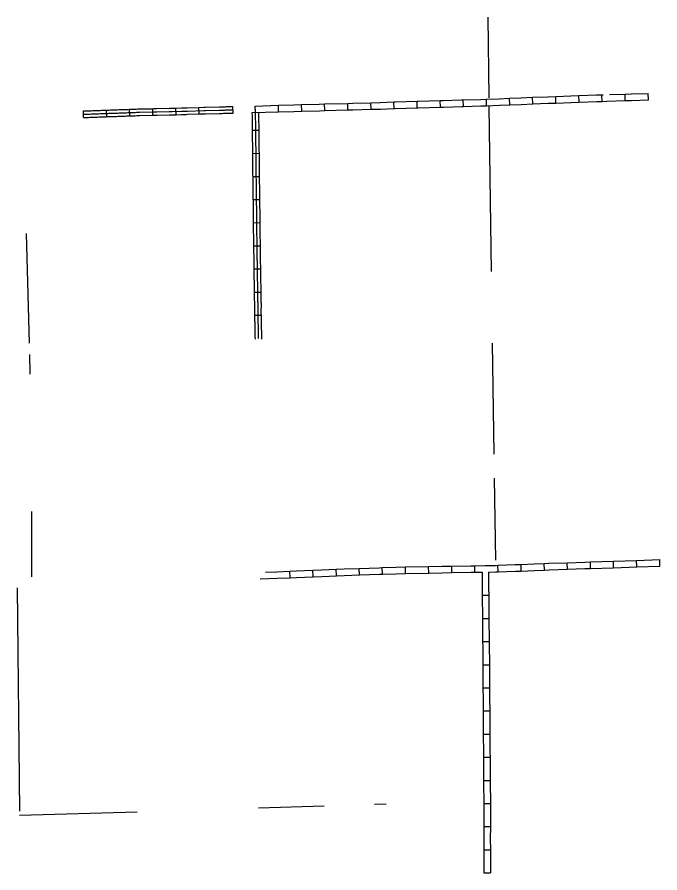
# Model space of a CAD drawing. Extents: x 1127717 to 1741049, y 2026793 to 2244711.
# Drawn here: x 1535187 to 1549864, y 2178160 to 2197692 of the extents above; entities that cross this region are included whole.
import ezdxf

# ---------------------------------------------------------------- set-up
doc = ezdxf.new("R2010")
doc.units = 0
doc.layers.add('32', color=7, linetype='Continuous')
doc.layers.add('5', color=7, linetype='Continuous')

msp = doc.modelspace()

# ---------------------------------------------------------------- linework, layer by layer
at = {"layer": '32'}
for p, q in [((1544324, 2195620), (1544320, 2195770)), ((1544852, 2195636), (1544847, 2195786)), ((1545380, 2195652), (1545375, 2195802)), ((1545908, 2195670), (1545902, 2195820)), ((1546436, 2195690), (1546429, 2195840)), ((1546963, 2195711), (1546957, 2195861)), ((1547491, 2195731), (1547485, 2195881)), ((1548018, 2195751), (1548013, 2195901)), ((1548545, 2195769), (1548541, 2195918)), ((1549073, 2195785), (1549068, 2195935)), ((1549601, 2195802), (1549596, 2195952)), ((1537234, 2195420), (1537228, 2195570)), ((1537762, 2195437), (1537755, 2195587)), ((1538288, 2195452), (1538284, 2195602)), ((1538816, 2195465), (1538812, 2195615)), ((1539344, 2195481), (1539340, 2195631)), ((1540118, 2195500), (1540113, 2195650)), ((1540630, 2195513), (1540625, 2195663)), ((1541157, 2195530), (1541153, 2195680)), ((1541685, 2195546), (1541681, 2195696)), ((1542213, 2195559), (1542209, 2195709)), ((1542740, 2195573), (1542736, 2195723)), ((1543268, 2195588), (1543264, 2195738)), ((1543797, 2195605), (1543791, 2195755)), ((1536706, 2195399), (1536700, 2195549)), ((1540712, 2195105), (1540562, 2195104)), ((1540718, 2194578), (1540568, 2194575)), ((1540724, 2194050), (1540574, 2194047)), ((1540730, 2193522), (1540580, 2193519)), ((1540659, 2193200), (1540659, 2193200)), ((1540736, 2192993), (1540586, 2192992)), ((1540743, 2192465), (1540593, 2192464)), ((1540750, 2191937), (1540600, 2191937)), ((1540757, 2191410), (1540607, 2191408)), ((1540764, 2190883), (1540614, 2190879)), ((1547226, 2185071), (1547219, 2185221)), ((1547753, 2185090), (1547748, 2185240)), ((1548281, 2185109), (1548276, 2185258)), ((1548808, 2185126), (1548803, 2185276)), ((1549336, 2185143), (1549331, 2185293)), ((1549864, 2185161), (1549859, 2185311)), ((1541421, 2184896), (1541414, 2185046)), ((1541948, 2184919), (1541942, 2185069)), ((1542476, 2184940), (1542470, 2185090)), ((1543003, 2184959), (1542998, 2185109)), ((1543531, 2184978), (1543525, 2185128)), ((1544057, 2184993), (1544054, 2185143)), ((1544585, 2185003), (1544582, 2185153)), ((1545113, 2185012), (1545110, 2185162)), ((1545640, 2185021), (1545639, 2185171)), ((1546170, 2185031), (1546165, 2185181)), ((1546698, 2185050), (1546693, 2185200)), ((1545806, 2184495), (1545956, 2184496)), ((1545811, 2183967), (1545961, 2183968)), ((1545817, 2183439), (1545967, 2183441)), ((1545821, 2182911), (1545971, 2182912)), ((1545823, 2182383), (1545973, 2182384)), ((1545828, 2181855), (1545978, 2181856)), ((1545832, 2181327), (1545982, 2181328)), ((1545835, 2180799), (1545985, 2180800)), ((1545837, 2180272), (1545987, 2180272)), ((1545844, 2179744), (1545994, 2179744)), ((1545843, 2179216), (1545993, 2179215)), ((1545845, 2178687), (1545995, 2178689)), ((1545846, 2178160), (1545996, 2178160))]:
    msp.add_line(p, q, dxfattribs=at)
for points in [[(1543791, 2195755), (1543816, 2195756), (1544320, 2195770)], [(1544320, 2195770), (1544341, 2195771), (1544847, 2195786)], [(1544847, 2195786), (1544917, 2195788), (1545335, 2195800), (1545375, 2195802)], [(1545375, 2195802), (1545772, 2195815), (1545902, 2195820)], [(1545902, 2195820), (1546193, 2195830), (1546429, 2195840)], [(1546429, 2195840), (1546688, 2195850), (1546957, 2195861)], [(1546957, 2195861), (1547305, 2195874), (1547485, 2195881)], [(1547485, 2195881), (1548007, 2195901), (1548013, 2195901)], [(1548013, 2195901), (1548420, 2195915), (1548565, 2195919)], [(1548018, 2195751), (1548425, 2195765), (1548545, 2195769)], [(1548545, 2195769), (1548649, 2195771), (1549073, 2195785)], [(1548715, 2195923), (1549068, 2195935)], [(1549068, 2195935), (1549208, 2195939), (1549596, 2195952)], [(1549073, 2195785), (1549213, 2195789), (1549601, 2195802)], [(1536700, 2195549), (1536710, 2195550), (1536743, 2195551), (1536776, 2195552), (1536809, 2195553), (1536842, 2195555), (1536876, 2195556), (1536910, 2195557), (1536943, 2195558), (1536977, 2195560), (1537011, 2195561), (1537046, 2195562), (1537080, 2195564), (1537114, 2195565), (1537147, 2195566), (1537181, 2195568), (1537214, 2195569), (1537228, 2195570)], [(1536703, 2195474), (1536713, 2195475), (1536746, 2195476), (1536779, 2195477), (1536812, 2195478), (1536845, 2195480), (1536879, 2195481), (1536912, 2195482), (1536946, 2195483), (1536980, 2195485), (1537015, 2195486), (1537049, 2195488), (1537083, 2195489), (1537116, 2195490), (1537150, 2195491), (1537184, 2195493), (1537217, 2195494), (1537251, 2195495), (1537285, 2195497), (1537318, 2195497), (1537351, 2195498), (1537384, 2195500), (1537418, 2195501), (1537451, 2195502), (1537484, 2195503), (1537517, 2195505), (1537550, 2195506), (1537583, 2195507), (1537615, 2195508), (1537648, 2195509), (1537681, 2195510), (1537714, 2195511), (1537747, 2195512), (1537781, 2195513), (1537815, 2195515), (1537849, 2195516), (1537882, 2195517), (1537915, 2195519), (1537948, 2195520), (1537981, 2195521), (1538312, 2195528), (1538347, 2195529), (1538381, 2195529), (1538660, 2195536), (1538696, 2195537), (1538731, 2195538), (1538940, 2195543), (1538974, 2195544), (1539008, 2195545), (1539042, 2195547), (1539076, 2195548), (1539452, 2195559), (1539486, 2195560), (1539808, 2195568), (1539838, 2195569), (1539867, 2195570), (1539895, 2195571), (1539922, 2195571), (1539948, 2195572), (1539973, 2195573), (1539997, 2195573), (1540019, 2195573), (1540041, 2195574), (1540061, 2195574), (1540080, 2195574), (1540097, 2195575), (1540115, 2195575)], [(1537228, 2195570), (1537248, 2195570), (1537282, 2195571), (1537316, 2195572), (1537349, 2195573), (1537381, 2195575), (1537414, 2195576), (1537448, 2195577), (1537481, 2195578), (1537514, 2195580), (1537547, 2195581), (1537580, 2195582), (1537613, 2195583), (1537646, 2195584), (1537679, 2195585), (1537712, 2195586), (1537745, 2195587), (1537755, 2195587)], [(1537755, 2195587), (1537777, 2195588), (1537812, 2195590), (1537846, 2195591), (1537879, 2195592), (1537913, 2195594), (1537946, 2195595), (1537979, 2195596), (1538284, 2195602)], [(1538284, 2195602), (1538311, 2195603), (1538345, 2195604), (1538379, 2195604), (1538658, 2195611), (1538694, 2195612), (1538729, 2195613), (1538812, 2195615)], [(1538812, 2195615), (1538938, 2195618), (1538971, 2195619), (1539005, 2195620), (1539039, 2195622), (1539073, 2195623), (1539340, 2195631)], [(1539340, 2195631), (1539450, 2195634), (1539484, 2195635), (1539806, 2195643), (1539836, 2195644), (1539865, 2195645), (1539867, 2195645)], [(1539867, 2195645), (1539893, 2195645), (1539920, 2195646), (1539946, 2195647), (1539971, 2195648), (1539995, 2195648), (1540018, 2195648), (1540039, 2195649), (1540059, 2195649), (1540078, 2195649), (1540095, 2195650), (1540113, 2195650)], [(1540625, 2195663), (1541153, 2195680)], [(1540659, 2193200), (1540659, 2193234), (1540658, 2193268), (1540658, 2193303), (1540657, 2193337), (1540657, 2193372), (1540656, 2193407), (1540656, 2193441), (1540656, 2193475), (1540656, 2193510), (1540655, 2193545), (1540654, 2193579), (1540653, 2193614), (1540653, 2193648), (1540653, 2193683), (1540652, 2193717), (1540652, 2193752), (1540652, 2193786), (1540651, 2193821), (1540651, 2193855), (1540650, 2193889), (1540650, 2193923), (1540650, 2193957), (1540650, 2193990), (1540649, 2194022), (1540649, 2194054), (1540648, 2194085), (1540648, 2194115), (1540648, 2194145), (1540647, 2194175), (1540647, 2194205), (1540646, 2194234), (1540646, 2194265), (1540645, 2194295), (1540645, 2194327), (1540644, 2194358), (1540645, 2194389), (1540645, 2194420), (1540644, 2194451), (1540644, 2194481), (1540644, 2194511), (1540644, 2194541), (1540643, 2194572), (1540643, 2194603), (1540642, 2194634), (1540642, 2194664), (1540642, 2194695), (1540642, 2194727), (1540641, 2194758), (1540641, 2194789), (1540641, 2194820), (1540640, 2194851), (1540639, 2194883), (1540638, 2194914), (1540638, 2194945), (1540638, 2194976), (1540638, 2195008), (1540638, 2195040), (1540638, 2195072), (1540637, 2195103), (1540637, 2195134), (1540636, 2195165), (1540636, 2195196), (1540636, 2195227), (1540636, 2195257), (1540635, 2195288), (1540635, 2195319), (1540634, 2195349), (1540633, 2195379), (1540633, 2195409), (1540633, 2195438), (1540632, 2195467), (1540632, 2195493), (1540631, 2195517), (1540630, 2195537), (1540630, 2195552), (1540627, 2195588)], [(1541153, 2195680), (1541504, 2195691), (1541681, 2195696)], [(1541681, 2195696), (1542085, 2195706), (1542209, 2195709)], [(1542209, 2195709), (1542736, 2195723)], [(1542213, 2195559), (1542740, 2195573)], [(1542736, 2195723), (1542849, 2195726), (1543264, 2195738)], [(1542740, 2195573), (1542853, 2195577), (1543268, 2195588)], [(1543264, 2195738), (1543480, 2195744), (1543791, 2195755)], [(1543268, 2195588), (1543485, 2195594), (1543797, 2195605)], [(1543797, 2195605), (1543821, 2195606), (1544324, 2195620)], [(1544324, 2195620), (1544346, 2195621), (1544852, 2195636)], [(1544852, 2195636), (1544921, 2195638), (1545340, 2195650), (1545380, 2195652)], [(1545380, 2195652), (1545777, 2195665), (1545908, 2195670)], [(1545908, 2195670), (1546199, 2195680), (1546436, 2195690)], [(1546436, 2195690), (1546694, 2195700), (1546963, 2195711)], [(1546963, 2195711), (1547311, 2195724), (1547491, 2195731)], [(1547491, 2195731), (1548013, 2195751), (1548018, 2195751)], [(1536706, 2195399), (1536715, 2195400), (1536748, 2195401), (1536781, 2195402), (1536815, 2195403), (1536848, 2195405), (1536881, 2195406), (1536915, 2195407), (1536949, 2195408), (1536983, 2195410), (1537018, 2195411), (1537052, 2195413), (1537085, 2195414), (1537119, 2195415), (1537153, 2195416), (1537187, 2195418), (1537221, 2195419), (1537234, 2195420)], [(1537234, 2195420), (1537254, 2195421), (1537287, 2195422), (1537320, 2195423), (1537354, 2195423), (1537387, 2195425), (1537421, 2195426), (1537453, 2195427), (1537486, 2195429), (1537519, 2195430), (1537552, 2195431), (1537585, 2195432), (1537618, 2195433), (1537651, 2195434), (1537683, 2195435), (1537716, 2195436), (1537750, 2195437), (1537762, 2195437)], [(1537762, 2195437), (1537784, 2195438), (1537818, 2195440), (1537852, 2195441), (1537885, 2195442), (1537918, 2195444), (1537951, 2195445), (1537983, 2195446), (1538288, 2195452)], [(1538288, 2195452), (1538314, 2195453), (1538348, 2195454), (1538382, 2195454), (1538662, 2195461), (1538697, 2195462), (1538732, 2195463), (1538816, 2195465)], [(1538816, 2195465), (1538942, 2195468), (1538977, 2195469), (1539012, 2195471), (1539045, 2195472), (1539078, 2195473), (1539344, 2195481)], [(1539344, 2195481), (1539454, 2195484), (1539488, 2195485), (1539811, 2195493), (1539841, 2195494), (1539869, 2195495), (1539872, 2195495)], [(1539872, 2195495), (1539897, 2195496), (1539924, 2195496), (1539950, 2195497), (1539974, 2195498), (1539998, 2195498), (1540020, 2195498), (1540042, 2195499), (1540062, 2195499), (1540082, 2195499), (1540099, 2195500), (1540117, 2195500)], [(1540557, 2195511), (1541157, 2195530)], [(1540562, 2195104), (1540562, 2195133), (1540561, 2195164), (1540561, 2195195), (1540561, 2195226), (1540561, 2195256), (1540560, 2195287), (1540560, 2195317), (1540559, 2195347), (1540558, 2195378), (1540558, 2195408), (1540558, 2195437), (1540557, 2195511)], [(1540712, 2195105), (1540712, 2195136), (1540711, 2195167), (1540711, 2195197), (1540711, 2195227), (1540711, 2195258), (1540710, 2195289), (1540710, 2195320), (1540709, 2195350), (1540708, 2195380), (1540708, 2195410), (1540708, 2195439), (1540707, 2195468), (1540707, 2195516)], [(1541157, 2195530), (1541508, 2195541), (1541685, 2195546)], [(1541685, 2195546), (1542089, 2195556), (1542213, 2195559)], [(1540568, 2194575), (1540568, 2194601), (1540567, 2194633), (1540567, 2194664), (1540567, 2194695), (1540567, 2194726), (1540566, 2194758), (1540566, 2194788), (1540566, 2194819), (1540565, 2194849), (1540564, 2194881), (1540563, 2194913), (1540563, 2194944), (1540563, 2194976), (1540563, 2195008), (1540563, 2195040), (1540563, 2195071), (1540562, 2195102), (1540562, 2195104)], [(1540718, 2194578), (1540718, 2194604), (1540717, 2194634), (1540717, 2194665), (1540717, 2194696), (1540717, 2194727), (1540716, 2194758), (1540716, 2194790), (1540716, 2194822), (1540715, 2194853), (1540714, 2194885), (1540713, 2194915), (1540713, 2194946), (1540713, 2194977), (1540713, 2195008), (1540713, 2195040), (1540713, 2195072), (1540712, 2195104), (1540712, 2195105)], [(1540574, 2194047), (1540574, 2194052), (1540573, 2194084), (1540573, 2194114), (1540573, 2194145), (1540572, 2194174), (1540572, 2194204), (1540571, 2194234), (1540571, 2194263), (1540570, 2194294), (1540570, 2194325), (1540569, 2194358), (1540570, 2194389), (1540570, 2194419), (1540569, 2194450), (1540569, 2194480), (1540569, 2194511), (1540569, 2194541), (1540568, 2194571), (1540568, 2194575)], [(1540724, 2194050), (1540724, 2194055), (1540723, 2194086), (1540723, 2194116), (1540723, 2194146), (1540722, 2194176), (1540722, 2194206), (1540721, 2194235), (1540721, 2194266), (1540720, 2194297), (1540720, 2194328), (1540719, 2194358), (1540720, 2194389), (1540720, 2194421), (1540719, 2194451), (1540719, 2194481), (1540719, 2194511), (1540719, 2194542), (1540718, 2194573), (1540718, 2194578)], [(1540580, 2193519), (1540580, 2193543), (1540579, 2193578), (1540578, 2193613), (1540578, 2193648), (1540578, 2193682), (1540577, 2193717), (1540577, 2193751), (1540577, 2193785), (1540576, 2193819), (1540576, 2193854), (1540575, 2193888), (1540575, 2193923), (1540575, 2193957), (1540575, 2193989), (1540574, 2194021), (1540574, 2194047)], [(1540730, 2193522), (1540730, 2193546), (1540729, 2193581), (1540728, 2193615), (1540728, 2193649), (1540728, 2193684), (1540727, 2193718), (1540727, 2193752), (1540727, 2193787), (1540726, 2193822), (1540726, 2193856), (1540725, 2193890), (1540725, 2193924), (1540725, 2193957), (1540725, 2193990), (1540724, 2194023), (1540724, 2194050)], [(1540586, 2192992), (1540584, 2193199), (1540584, 2193234), (1540583, 2193268), (1540583, 2193302), (1540582, 2193336), (1540582, 2193371), (1540581, 2193406), (1540581, 2193441), (1540581, 2193475), (1540581, 2193509), (1540580, 2193519)], [(1540736, 2192993), (1540734, 2193201), (1540734, 2193235), (1540733, 2193269), (1540733, 2193304), (1540732, 2193338), (1540732, 2193373), (1540731, 2193408), (1540731, 2193442), (1540731, 2193476), (1540731, 2193511), (1540730, 2193522)], [(1540702, 2190353), (1540702, 2190366), (1540701, 2190384), (1540701, 2190403), (1540700, 2190423), (1540699, 2190443), (1540699, 2190464), (1540698, 2190486), (1540698, 2190508), (1540697, 2190531), (1540696, 2190553), (1540696, 2190576), (1540695, 2190599), (1540695, 2190623), (1540695, 2190647), (1540695, 2190672), (1540694, 2190698), (1540694, 2190723), (1540693, 2190748), (1540692, 2190774), (1540691, 2190799), (1540690, 2190826), (1540690, 2190852), (1540689, 2190879), (1540689, 2190906), (1540688, 2190933), (1540688, 2190960), (1540688, 2190987), (1540688, 2191014), (1540688, 2191041), (1540689, 2191068), (1540690, 2191095), (1540690, 2191123), (1540689, 2191149), (1540688, 2191176), (1540687, 2191204), (1540686, 2191231), (1540685, 2191258), (1540685, 2191285), (1540684, 2191313), (1540684, 2191341), (1540683, 2191369), (1540682, 2191397), (1540682, 2191424), (1540682, 2191452), (1540682, 2191480), (1540681, 2191507), (1540681, 2191535), (1540681, 2191563), (1540681, 2191590), (1540680, 2191618), (1540680, 2191646), (1540679, 2191674), (1540678, 2191702), (1540677, 2191729), (1540677, 2191755), (1540676, 2191780), (1540676, 2191804), (1540675, 2191828), (1540675, 2191851), (1540675, 2191874), (1540675, 2191898), (1540675, 2191923), (1540675, 2191949), (1540674, 2191976), (1540674, 2192003), (1540674, 2192031), (1540673, 2192060), (1540673, 2192089), (1540673, 2192119), (1540672, 2192148), (1540672, 2192178), (1540672, 2192209), (1540671, 2192239), (1540671, 2192270), (1540670, 2192300), (1540670, 2192331), (1540670, 2192362), (1540669, 2192392), (1540668, 2192423), (1540668, 2192454), (1540668, 2192484), (1540667, 2192515), (1540667, 2192545), (1540666, 2192576), (1540666, 2192607), (1540665, 2192638), (1540665, 2192669), (1540664, 2192701), (1540664, 2192733), (1540663, 2192765), (1540663, 2192797), (1540659, 2193200)], [(1540593, 2192464), (1540593, 2192483), (1540592, 2192514), (1540592, 2192544), (1540591, 2192575), (1540591, 2192605), (1540590, 2192636), (1540590, 2192668), (1540589, 2192700), (1540589, 2192731), (1540588, 2192763), (1540588, 2192796), (1540586, 2192992)], [(1540743, 2192465), (1540743, 2192485), (1540742, 2192516), (1540742, 2192546), (1540741, 2192578), (1540741, 2192609), (1540740, 2192639), (1540740, 2192670), (1540739, 2192702), (1540739, 2192734), (1540738, 2192766), (1540738, 2192798), (1540736, 2192993)], [(1540600, 2191937), (1540600, 2191949), (1540599, 2191975), (1540599, 2192003), (1540599, 2192031), (1540598, 2192059), (1540598, 2192088), (1540598, 2192118), (1540597, 2192148), (1540597, 2192178), (1540597, 2192208), (1540596, 2192238), (1540596, 2192269), (1540595, 2192299), (1540595, 2192330), (1540595, 2192361), (1540594, 2192391), (1540593, 2192422), (1540593, 2192453), (1540593, 2192464)], [(1540750, 2191937), (1540750, 2191949), (1540749, 2191977), (1540749, 2192004), (1540749, 2192032), (1540748, 2192061), (1540748, 2192090), (1540748, 2192119), (1540747, 2192149), (1540747, 2192179), (1540747, 2192210), (1540746, 2192240), (1540746, 2192271), (1540745, 2192302), (1540745, 2192332), (1540745, 2192362), (1540744, 2192394), (1540743, 2192424), (1540743, 2192454), (1540743, 2192465)], [(1540607, 2191408), (1540607, 2191424), (1540607, 2191451), (1540607, 2191479), (1540606, 2191507), (1540606, 2191534), (1540606, 2191562), (1540606, 2191590), (1540605, 2191617), (1540605, 2191645), (1540604, 2191672), (1540603, 2191699), (1540602, 2191726), (1540602, 2191753), (1540601, 2191779), (1540601, 2191803), (1540600, 2191826), (1540600, 2191850), (1540600, 2191874), (1540600, 2191898), (1540600, 2191923), (1540600, 2191937)], [(1540757, 2191410), (1540757, 2191425), (1540757, 2191453), (1540757, 2191480), (1540756, 2191508), (1540756, 2191536), (1540756, 2191563), (1540756, 2191591), (1540755, 2191620), (1540755, 2191648), (1540754, 2191676), (1540753, 2191704), (1540752, 2191731), (1540752, 2191756), (1540751, 2191781), (1540751, 2191806), (1540750, 2191830), (1540750, 2191852), (1540750, 2191874), (1540750, 2191898), (1540750, 2191923), (1540750, 2191937)], [(1540614, 2190879), (1540614, 2190904), (1540613, 2190932), (1540613, 2190959), (1540613, 2190986), (1540613, 2191015), (1540613, 2191043), (1540614, 2191070), (1540615, 2191097), (1540615, 2191122), (1540614, 2191146), (1540613, 2191173), (1540612, 2191201), (1540611, 2191228), (1540610, 2191256), (1540610, 2191284), (1540609, 2191312), (1540609, 2191339), (1540608, 2191367), (1540607, 2191395), (1540607, 2191408)], [(1540764, 2190883), (1540763, 2190907), (1540763, 2190934), (1540763, 2190960), (1540763, 2190987), (1540763, 2191013), (1540763, 2191039), (1540764, 2191066), (1540765, 2191094), (1540765, 2191123), (1540764, 2191153), (1540763, 2191180), (1540762, 2191207), (1540761, 2191233), (1540760, 2191260), (1540760, 2191286), (1540759, 2191313), (1540759, 2191342), (1540758, 2191371), (1540757, 2191398), (1540757, 2191410)], [(1540627, 2190340), (1540627, 2190364), (1540626, 2190382), (1540626, 2190400), (1540625, 2190420), (1540624, 2190441), (1540624, 2190463), (1540623, 2190485), (1540623, 2190506), (1540622, 2190528), (1540621, 2190551), (1540621, 2190574), (1540620, 2190598), (1540620, 2190622), (1540620, 2190647), (1540620, 2190671), (1540619, 2190696), (1540619, 2190722), (1540618, 2190746), (1540618, 2190770), (1540616, 2190796), (1540615, 2190824), (1540615, 2190850), (1540614, 2190877), (1540614, 2190879)], [(1540777, 2190345), (1540774, 2190466), (1540773, 2190488), (1540773, 2190510), (1540772, 2190533), (1540771, 2190555), (1540771, 2190577), (1540770, 2190600), (1540770, 2190623), (1540770, 2190648), (1540770, 2190674), (1540769, 2190699), (1540769, 2190724), (1540768, 2190750), (1540767, 2190777), (1540766, 2190802), (1540765, 2190827), (1540765, 2190854), (1540764, 2190881), (1540764, 2190883)], [(1546693, 2185200), (1546996, 2185210), (1547219, 2185221)], [(1547219, 2185221), (1547325, 2185226), (1547748, 2185240)], [(1547748, 2185240), (1548148, 2185254), (1548276, 2185258)], [(1548276, 2185258), (1548803, 2185276)], [(1548803, 2185276), (1549331, 2185293)], [(1549331, 2185293), (1549859, 2185311)], [(1540855, 2185024), (1541119, 2185033), (1541414, 2185046)], [(1541414, 2185046), (1541564, 2185052), (1541942, 2185069)], [(1541942, 2185069), (1542139, 2185077), (1542470, 2185090)], [(1542470, 2185090), (1542652, 2185096), (1542998, 2185109)], [(1542998, 2185109), (1543455, 2185125), (1543525, 2185128)], [(1543525, 2185128), (1543833, 2185139), (1544054, 2185143)], [(1544054, 2185143), (1544582, 2185153)], [(1544582, 2185153), (1544889, 2185158), (1545110, 2185162)], [(1545110, 2185162), (1545549, 2185170), (1545639, 2185171)], [(1545113, 2185012), (1545551, 2185020), (1545640, 2185021)], [(1545639, 2185171), (1545875, 2185174), (1546109, 2185179), (1546165, 2185181)], [(1545640, 2185021), (1545802, 2185023)], [(1545802, 2185023), (1545804, 2184654), (1545806, 2184495)], [(1545952, 2185025), (1546114, 2185029), (1546170, 2185031)], [(1545952, 2185025), (1545954, 2184656), (1545956, 2184496)], [(1546165, 2185181), (1546560, 2185195), (1546693, 2185200)], [(1546170, 2185031), (1546565, 2185045), (1546698, 2185050)], [(1546698, 2185050), (1547002, 2185060), (1547226, 2185071)], [(1547226, 2185071), (1547332, 2185076), (1547753, 2185090)], [(1547753, 2185090), (1548153, 2185104), (1548281, 2185109)], [(1548281, 2185109), (1548808, 2185126)], [(1548808, 2185126), (1549336, 2185143)], [(1549336, 2185143), (1549864, 2185161)], [(1540739, 2184871), (1541124, 2184883), (1541421, 2184896)], [(1541421, 2184896), (1541570, 2184902), (1541948, 2184919)], [(1541948, 2184919), (1542145, 2184927), (1542476, 2184940)], [(1542476, 2184940), (1542658, 2184947), (1543003, 2184959)], [(1543003, 2184959), (1543460, 2184975), (1543531, 2184978)], [(1543531, 2184978), (1543837, 2184989), (1544057, 2184993)], [(1544057, 2184993), (1544585, 2185003)], [(1544585, 2185003), (1544892, 2185008), (1545113, 2185012)], [(1545806, 2184495), (1545811, 2183967)], [(1545956, 2184496), (1545961, 2183968)], [(1545811, 2183967), (1545811, 2183962), (1545817, 2183439)], [(1545961, 2183968), (1545961, 2183963), (1545967, 2183441)], [(1545817, 2183439), (1545818, 2183321), (1545820, 2182974), (1545821, 2182911)], [(1545967, 2183441), (1545968, 2183322), (1545970, 2182975), (1545971, 2182912)], [(1545821, 2182911), (1545823, 2182466), (1545823, 2182383)], [(1545971, 2182912), (1545973, 2182467), (1545973, 2182384)], [(1545823, 2182383), (1545825, 2182142), (1545828, 2181855)], [(1545973, 2182384), (1545975, 2182143), (1545978, 2181856)], [(1545828, 2181855), (1545832, 2181327)], [(1545978, 2181856), (1545982, 2181328)], [(1545832, 2181327), (1545832, 2181320), (1545834, 2180908), (1545835, 2180799)], [(1545982, 2181328), (1545982, 2181321), (1545984, 2180908), (1545985, 2180800)], [(1545835, 2180799), (1545837, 2180544), (1545837, 2180272)], [(1545985, 2180800), (1545987, 2180545), (1545987, 2180272)], [(1545837, 2180272), (1545837, 2180159), (1545844, 2179815), (1545844, 2179744)], [(1545987, 2180272), (1545987, 2180161), (1545994, 2179816), (1545994, 2179744)], [(1545844, 2179744), (1545844, 2179352), (1545843, 2179216)], [(1545994, 2179744), (1545994, 2179352), (1545993, 2179215)], [(1545843, 2179216), (1545841, 2178934), (1545845, 2178687)], [(1545993, 2179215), (1545991, 2178935), (1545995, 2178689)], [(1545845, 2178687), (1545846, 2178629), (1545846, 2178383), (1545846, 2178160)], [(1545995, 2178689), (1545996, 2178630), (1545996, 2178383), (1545996, 2178160)]]:
    msp.add_lwpolyline(points, dxfattribs=at)
at = {"layer": '5'}
for points in [[(1545962, 2195851), (1545941, 2197692)], [(1546017, 2191885), (1545964, 2195650)], [(1535395, 2192755), (1535460, 2190247)], [(1546078, 2187716), (1546041, 2190247)], [(1535467, 2189990), (1535479, 2189540)], [(1546114, 2185296), (1546086, 2187170)], [(1535513, 2186406), (1535519, 2185803), (1535514, 2184920)], [(1535187, 2184665), (1535239, 2179565)], [(1535240, 2179476), (1537929, 2179557)], [(1540699, 2179641), (1542199, 2179691)], [(1543350, 2179729), (1543613, 2179738)]]:
    msp.add_lwpolyline(points, dxfattribs=at)

doc.saveas('drawing.dxf')
